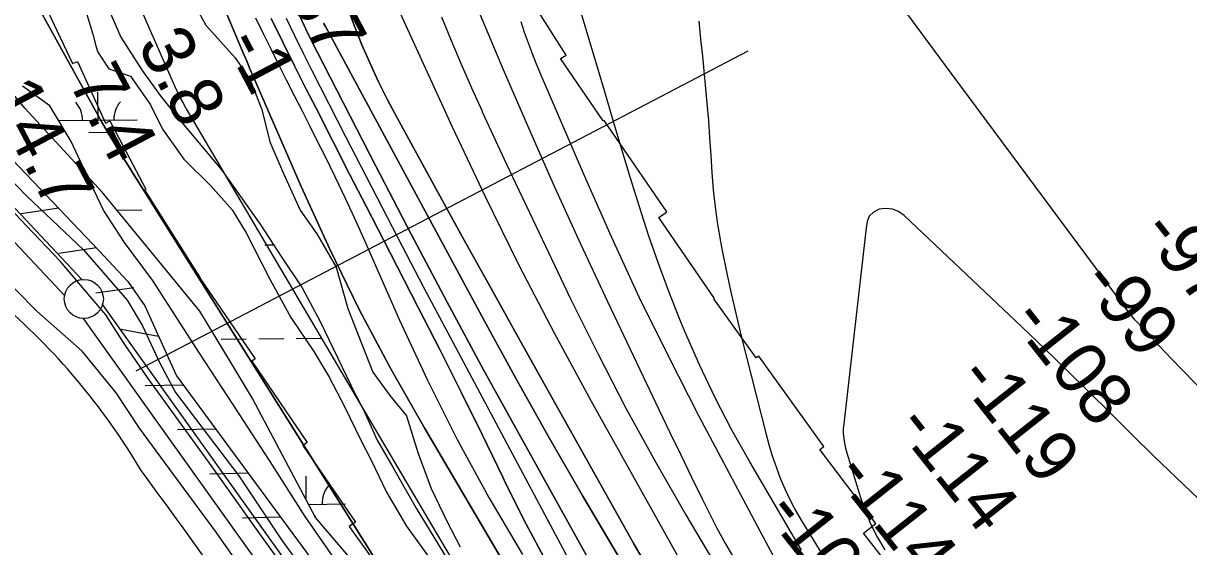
# Model space of a CAD drawing. Extents: x 3625074 to 3663148, y 511451 to 537151.
# Drawn here: x 3633034 to 3634526, y 520930 to 521600 of the extents above; entities that cross this region are included whole.
import ezdxf

# ---------------------------------------------------------------- set-up
doc = ezdxf.new("R2010")
doc.units = 0
for name, color, linetype in [('V-FLOD-BASE', 7, 'Continuous'), ('V-GRID-MAJR', 7, 'Continuous'), ('V-LEVE-TOET', 7, 'Continuous'), ('V-RIVR-EDGE', 7, 'Continuous'), ('V-RIVR-RANG', 7, 'Continuous'), ('V-ROAD-CNTR', 7, 'Continuous'), ('V-RRAP-FSHR', 7, 'Continuous'), ('V-RRAP-RVMT', 7, 'Continuous'), ('V-SITE-VEGE', 7, 'Continuous'), ('V-SURV-LINE', 7, 'Continuous'), ('V-TOPO-DPTH', 7, 'Continuous'), ('V-TOPO-MAJR', 7, 'Continuous'), ('V-TOPO-MINR', 7, 'Continuous'), ('V-TOPO-WATR', 7, 'Continuous'), ('V-WETL-SWMP', 7, 'Continuous')]:
    doc.layers.add(name, color=color, linetype=linetype)

msp = doc.modelspace()

# ---------------------------------------------------------------- linework, layer by layer
at = {"layer": 'V-FLOD-BASE'}
for points in [[(3633158.3, 521197.3), (3633139.3, 521226.6), (3633119.4, 521250.1), (3633081, 521295.3), (3633037.9, 521340.5), (3632966, 521416.4), (3632906.9, 521477.3), (3632859.4, 521527.1), (3632822.9, 521575.4), (3632766, 521665.5), (3632690.1, 521794), (3632629.4, 521894.5), (3632595.6, 521951.3), (3632542.6, 522038.7), (3632501.1, 522109.8), (3632441.1, 522208.4), (3632402.7, 522268.4), (3632381.8, 522319.9), (3632365.5, 522375.8), (3632346.7, 522448), (3632324.4, 522546.8), (3632306.9, 522617), (3632286.7, 522674.3), (3632268.9, 522713.4)], [(3633593.6, 520593), (3633580.3, 520610.6), (3633552.1, 520644.6), (3633506.7, 520708), (3633452.2, 520781.8), (3633379.9, 520886.3), (3633336.4, 520946.4), (3633275.6, 521032), (3633193.7, 521145), (3633163, 521190), (3633158.3, 521197.3)]]:
    msp.add_lwpolyline(points, dxfattribs=at)
at = {"layer": 'V-GRID-MAJR'}
msp.add_spline([(3634583.7, 516913), (3634524.6, 522971.8), (3634465.5, 529032.5), (3634406.5, 535093.2), (3634406.5, 535095.1)], degree=3, dxfattribs=at)
at = {"layer": 'V-LEVE-TOET'}
for points in [[(3632949, 521470.4), (3633038.3, 521378.7)], [(3633038.3, 521378.7), (3633110.9, 521309.9), (3633166.7, 521245.2), (3633186.5, 521212.5), (3633208.1, 521165.6), (3633228.5, 521127.1), (3633262.5, 521082.7), (3633309.9, 521020.6), (3633364.2, 520938.4), (3633421.8, 520859.3), (3633476.3, 520790), (3633520.4, 520725.4), (3633564, 520671.1), (3633600.6, 520629.2), (3633625.6, 520601.7), (3633637, 520571.8), (3633643.8, 520537.3), (3633655, 520486.6), (3633681.8, 520439.7), (3633709.9, 520399.2), (3633754.2, 520344.2)], [(3633681.8, 520262.6), (3633628.7, 520319.5), (3633582.6, 520377.7), (3633560.9, 520420.7), (3633542, 520475.4), (3633541, 520502.7), (3633538.8, 520547.4), (3633524.3, 520591), (3633486.6, 520651.7), (3633452.7, 520701.4), (3633405.3, 520762.2), (3633364.4, 520821.6), (3633327.3, 520881.6), (3633280.6, 520948.2), (3633231.3, 521015.5), (3633182.7, 521081.5), (3633152.6, 521126.6), (3633109, 521180.2), (3633051.1, 521231.4), (3632998.5, 521284.4)]]:
    msp.add_lwpolyline(points, dxfattribs=at)
at = {"layer": 'V-RIVR-EDGE'}
msp.add_lwpolyline([(3633249.6, 521630.4), (3633267.5, 521597.3), (3633305.2, 521555.8), (3633324.4, 521527.6), (3633339.3, 521489.7), (3633349.4, 521448.3), (3633366.7, 521407.4), (3633388.2, 521360.5), (3633409.7, 521330.5), (3633434.3, 521287.8), (3633449.1, 521234.9), (3633481.3, 521153.2), (3633502.9, 521123.1), (3633524.4, 521097.2), (3633538.7, 521050.4), (3633556, 521004.1), (3633576.3, 520961.4), (3633593.1, 520929.6)], dxfattribs=at)
at = {"layer": 'V-RIVR-RANG'}
msp.add_line((3633178.3, 521154.7), (3633961.5, 521564.6), dxfattribs=at)
at = {"layer": 'V-ROAD-CNTR'}
for centre, radius, start, end in [((3632447.4, 520591.7), 856.3, 30.5844, 49.6408), ((3623559.9, 513938.4), 11953.6, 34.69411, 36.37318)]:
    msp.add_arc(centre, radius, start, end, dxfattribs=at)
at = {"layer": 'V-RRAP-FSHR'}
for p, q in [((3633079.2, 521363.1), (3633030.9, 521355.7)), ((3633127.5, 521312.5), (3633079.2, 521305.1)), ((3633175.2, 521261.2), (3633126.8, 521254.5)), ((3633207.1, 521198.9), (3633159.1, 521208)), ((3633238.7, 521136.7), (3633189.8, 521135.6)), ((3633280.2, 521080.3), (3633231.3, 521079.2)), ((3633321.6, 521024), (3633272.8, 521022.8)), ((3633363.1, 520967.6), (3633314.3, 520966.4))]:
    msp.add_line(p, q, dxfattribs=at)
msp.add_lwpolyline([(3632910, 521540.2), (3633131.1, 521308.7), (3633167.6, 521269.3), (3633189.4, 521238.2), (3633229.8, 521148.7), (3633561.1, 520698.5), (3633619.1, 520628.9), (3633638.7, 520603.9), (3633640.8, 520581.1), (3633654.7, 520513.1), (3633686.8, 520434.7), (3633716.1, 520400.4), (3633979.7, 520098.5), (3634147.1, 519905.4), (3634263.4, 519782.4)], dxfattribs=at)
at = {"layer": 'V-RRAP-RVMT'}
for points in [[(3633034.5, 521680.1), (3633097, 521548.2), (3633103.3, 521551.1), (3633139, 521472.2), (3633144.8, 521474.9), (3633190.6, 521387.7), (3633188.9, 521386.6), (3633260.7, 521273.3), (3633260.2, 521273), (3633330.5, 521170.2), (3633326.2, 521167.3), (3633397.4, 521063.2), (3633391.6, 521059.3), (3633458.9, 520961), (3633451.1, 520955.4), (3633525.1, 520851.9)], [(3634181.9, 520854), (3634109.1, 520947.1), (3634125.2, 520959.3), (3634053.4, 521054.3), (3634058.4, 521057.9), (3633975.5, 521173.8), (3633972.1, 521171.4), (3633917.9, 521247.2), (3633918.4, 521247.6), (3633847.5, 521351.4), (3633857.5, 521358.3), (3633777.3, 521475.6), (3633776.1, 521474.8), (3633721.6, 521554.6), (3633728.6, 521559), (3633678.7, 521638)]]:
    msp.add_lwpolyline(points, dxfattribs=at)
at = {"layer": 'V-SITE-VEGE'}
for points in [[(3633112.3, 521620.9), (3633123, 521585.8), (3633126.8, 521570.8), (3633129.3, 521563), (3633143.3, 521541.5), (3633153.7, 521538.1), (3633171.2, 521532.1), (3633196.7, 521495.5), (3633212, 521464.3), (3633239.5, 521425.7), (3633273.6, 521392.3), (3633301.2, 521360.9), (3633319.1, 521331.5), (3633349.6, 521272.2), (3633376.4, 521223.3), (3633405.8, 521179.5), (3633425, 521147.6), (3633445.4, 521108.4), (3633465.7, 521066.1), (3633479.1, 521040.7), (3633498.8, 520999.6), (3633524.3, 520955.9), (3633554.4, 520914.7)], [(3633445.9, 520894.4), (3633394.7, 520968.2), (3633350, 521038.7), (3633310.3, 521100), (3633259.2, 521177.7), (3633199.1, 521271.1), (3633163.3, 521319.4), (3633136.4, 521360.5), (3633116.1, 521403.6), (3633095.1, 521448.5), (3633067.6, 521494.2), (3633032.9, 521519.2)]]:
    msp.add_lwpolyline(points, dxfattribs=at)
at = {"layer": 'V-SURV-LINE'}
for points in [[(3632853.2, 521543.8), (3633108.6, 521271.7)], [(3633086.7, 521251.2), (3632831.3, 521523.3)], [(3633135.1, 521239.3), (3633590, 520602.2)], [(3633565.6, 520584.7), (3633110.7, 521221.9)]]:
    msp.add_lwpolyline(points, dxfattribs=at)
msp.add_circle((3633111.3, 521246.9), 25, dxfattribs=at)
at = {"layer": 'V-TOPO-DPTH'}
for points in [[(3633639.9, 520666), (3633153.6, 521440.7), (3633148.7, 521448.8), (3633143.8, 521456.9), (3633139, 521465.1), (3633134.4, 521473.4), (3632942.8, 521819.9)], [(3633742.9, 520749.5), (3633547.6, 521081), (3633504.8, 521156.7), (3633463.9, 521233.4), (3633425.9, 521311.6), (3633389.7, 521390.7), (3633327.8, 521532.9), (3633324, 521541.7), (3633320.3, 521550.4), (3633316.6, 521559.2), (3633312.9, 521568), (3633277.5, 521652.5)], [(3633277.5, 521652.5), (3633312.9, 521568), (3633316.6, 521559.2), (3633320.3, 521550.4), (3633324, 521541.7), (3633327.8, 521532.9), (3633389.7, 521390.7), (3633425.9, 521311.6), (3633463.9, 521233.4), (3633504.8, 521156.7), (3633547.6, 521081), (3633742.9, 520749.5)], [(3633448.9, 521620.5), (3633457.8, 521596.2), (3633467.3, 521572.1), (3633477.7, 521548.4), (3633488.5, 521525), (3633500.1, 521501.8), (3633512.2, 521478.9), (3633559.8, 521392.2), (3633596.2, 521326.2), (3633632.6, 521260.2), (3633669.3, 521194.3), (3633706.1, 521128.5), (3633815.5, 520933.4), (3633829.5, 520909)], [(3633829.5, 520909), (3633815.5, 520933.4), (3633706.1, 521128.5), (3633669.3, 521194.3), (3633632.6, 521260.2), (3633596.2, 521326.2), (3633559.8, 521392.2), (3633512.2, 521478.9), (3633500.1, 521501.8), (3633488.5, 521525), (3633477.7, 521548.4), (3633467.3, 521572.1), (3633457.8, 521596.2), (3633448.9, 521620.5)], [(3633703.1, 520910.7), (3633677.1, 520959.3), (3633652.3, 521008.6), (3633647.6, 521018.6), (3633621.1, 521073.2), (3633594.3, 521127.7), (3633567, 521182), (3633539.4, 521236.1), (3633494.7, 521322.8), (3633473.1, 521364.8), (3633451.5, 521406.9), (3633429.9, 521449), (3633408.5, 521491.1), (3633396.1, 521515.4), (3633380.9, 521545.5), (3633366, 521575.6), (3633351.3, 521605.9)], [(3633351.3, 521605.9), (3633366, 521575.6), (3633380.9, 521545.5), (3633396.1, 521515.4), (3633408.5, 521491.1), (3633429.9, 521449), (3633451.5, 521406.9), (3633473.1, 521364.8), (3633494.7, 521322.8), (3633539.4, 521236.1), (3633567, 521182), (3633594.3, 521127.7), (3633621.1, 521073.2), (3633647.6, 521018.6), (3633652.3, 521008.6), (3633677.1, 520959.3), (3633703.1, 520910.7)], [(3633388.5, 521607.4), (3633395.5, 521592.3), (3633402.8, 521577.3), (3633410.3, 521562.3), (3633485, 521417), (3633530.4, 521329.7), (3633576.3, 521242.7), (3633623.1, 521156.2), (3633670.5, 521070), (3633821.3, 520798.6)], [(3633821.3, 520798.6), (3633670.5, 521070), (3633623.1, 521156.2), (3633576.3, 521242.7), (3633530.4, 521329.7), (3633485, 521417), (3633410.3, 521562.3), (3633402.8, 521577.3), (3633395.5, 521592.3), (3633388.5, 521607.4)], [(3633418.3, 521599.9), (3633420.5, 521595.8), (3633623.7, 521219.4), (3633665.1, 521144), (3633707.1, 521068.9), (3633750.2, 520994.4), (3633794, 520920.3), (3633864.3, 520803.1), (3633873.6, 520788.1), (3633883.2, 520773.2), (3633893.1, 520758.6), (3633903.4, 520744.1), (3633994.5, 520619.7), (3634051.4, 520543.9), (3634109.5, 520469), (3634169.4, 520395.6), (3634230.6, 520323.2), (3634409.5, 520116.6), (3634424.1, 520100), (3634439, 520083.5), (3634454.1, 520067.3), (3634469.5, 520051.3), (3634809.3, 519702.3)], [(3634809.3, 519702.3), (3634469.5, 520051.3), (3634454.1, 520067.3), (3634439, 520083.5), (3634424.1, 520100), (3634409.5, 520116.6), (3634230.6, 520323.2), (3634169.4, 520395.6), (3634109.5, 520469), (3634051.4, 520543.9), (3633994.5, 520619.7), (3633903.4, 520744.1), (3633893.1, 520758.6), (3633883.2, 520773.2), (3633873.6, 520788.1), (3633864.3, 520803.1), (3633794, 520920.3), (3633750.2, 520994.4), (3633707.1, 521068.9), (3633665.1, 521144), (3633623.7, 521219.4), (3633420.5, 521595.8), (3633418.3, 521599.9)]]:
    msp.add_lwpolyline(points, dxfattribs=at)
at = {"layer": 'V-TOPO-MAJR'}
for points in [[(3635321.7, 520508.1), (3635260.6, 520544.1), (3635199.1, 520579.4), (3635060.7, 520656.8), (3635058.8, 520657.8), (3635055.9, 520659.4), (3635053.1, 520661.1), (3635049.4, 520663.7), (3635047.9, 520664.9), (3635047.2, 520665.5), (3635046.4, 520666.1), (3634579.2, 521095.8), (3634557.5, 521116.2), (3634536.2, 521136.8), (3634515.3, 521158), (3634494.7, 521179.5), (3634459.4, 521217.3), (3634456.8, 521220.2), (3634454.3, 521223.1), (3634451.8, 521226.1), (3634449.4, 521229.2), (3634221.6, 521536), (3634178.1, 521594.9), (3634134.8, 521653.8)], [(3633507, 521633.8), (3633582.9, 521467.4), (3633624.9, 521378.3), (3633668.2, 521290), (3633713.7, 521202.7), (3633760.7, 521116.1), (3633899.3, 520867.5)], [(3633898.4, 521602.5), (3633899.9, 521588.9), (3633901.3, 521575.4), (3633902.7, 521561.9), (3633908.7, 521497.6), (3633910.7, 521475.4), (3633912.4, 521453.2), (3633914, 521431), (3633915.3, 521408.8), (3633917, 521386.6), (3633919.3, 521364.5), (3633922.5, 521342.5), (3633926.2, 521320.5), (3633928.5, 521309.1), (3633934.1, 521281.5), (3633939.9, 521254), (3633946.3, 521226.6), (3633952.9, 521199.3), (3633984.2, 521075), (3633988.2, 521060.5), (3633992.5, 521046), (3633997.4, 521031.8), (3634002.7, 521017.6), (3634008.6, 521003.8), (3634015, 520990.1), (3634022, 520976.8), (3634029.5, 520963.8), (3634055.9, 520920.5)]]:
    msp.add_lwpolyline(points, dxfattribs=at)
at = {"layer": 'V-TOPO-MINR'}
for points in [[(3632942.8, 521819.9), (3633134.4, 521473.4), (3633139, 521465.1), (3633143.8, 521456.9), (3633148.7, 521448.8), (3633153.6, 521440.7), (3633639.9, 520666)], [(3633592.5, 521672.9), (3633648.2, 521540.7), (3633680.4, 521465.9), (3633713.2, 521391.5), (3633747, 521317.4), (3633781.5, 521243.7), (3633847.8, 521104.6), (3633861.5, 521075.9), (3633875.4, 521047.2), (3633889.3, 521018.6), (3633903.4, 520990), (3633910.3, 520975.8), (3633921.3, 520954.5), (3633932.7, 520933.5), (3633944.8, 520912.8)], [(3634030.1, 520925.4), (3633963.7, 521038.4), (3633940.9, 521079.1), (3633919.3, 521120.4), (3633899.4, 521162.5), (3633880.7, 521205.3), (3633874.4, 521220.7), (3633860.3, 521256.4), (3633846.8, 521292.3), (3633834.3, 521328.5), (3633822.4, 521365), (3633811.2, 521401.7), (3633800, 521438.4), (3633788.9, 521475.2), (3633778, 521512), (3633729.3, 521676.6)], [(3633184.1, 521618.1), (3633227.2, 521520), (3633230.7, 521512.4), (3633234.4, 521504.9), (3633238.3, 521497.6), (3633242.4, 521490.3), (3633562.2, 520947.3), (3633591.1, 520899.2)], [(3633448.9, 521620.5), (3633457.8, 521596.2), (3633467.3, 521572.1), (3633477.7, 521548.4), (3633488.5, 521525), (3633500.1, 521501.8), (3633512.2, 521478.9), (3633559.8, 521392.2), (3633596.2, 521326.2), (3633632.6, 521260.2), (3633669.3, 521194.3), (3633706.1, 521128.5), (3633815.5, 520933.4), (3633829.5, 520909)], [(3633331.2, 521606.8), (3633340.9, 521586.9), (3633350.6, 521567), (3633360.5, 521547.1), (3633370.5, 521527.4), (3633380.5, 521507.6), (3633390.6, 521487.8), (3633400.5, 521468.1), (3633410.5, 521448.3), (3633418.8, 521431.7), (3633432.7, 521403.5), (3633446.3, 521375.2), (3633459.5, 521346.7), (3633472.3, 521318), (3633515.4, 521219.9), (3633551.2, 521143), (3633589, 521067.1), (3633629.9, 520992.8), (3633672.9, 520919.6)], [(3633351.3, 521605.9), (3633366, 521575.6), (3633380.9, 521545.5), (3633396.1, 521515.4), (3633408.5, 521491.1), (3633429.9, 521449), (3633451.5, 521406.9), (3633473.1, 521364.8), (3633494.7, 521322.8), (3633539.4, 521236.1), (3633567, 521182), (3633594.3, 521127.7), (3633621.1, 521073.2), (3633647.6, 521018.6), (3633652.3, 521008.6), (3633677.1, 520959.3), (3633703.1, 520910.7)], [(3633370.3, 521606.6), (3633381.1, 521584.1), (3633392.1, 521561.8), (3633403.3, 521539.5), (3633446.4, 521454.9), (3633479.4, 521390.4), (3633512.7, 521326.1), (3633546.3, 521262), (3633580.2, 521198), (3633787.1, 520809.5)], [(3633388.5, 521607.4), (3633395.5, 521592.3), (3633402.8, 521577.3), (3633410.3, 521562.3), (3633485, 521417), (3633530.4, 521329.7), (3633576.3, 521242.7), (3633623.1, 521156.2), (3633670.5, 521070), (3633821.3, 520798.6)], [(3633418.3, 521599.9), (3633420.5, 521595.8), (3633623.7, 521219.4), (3633665.1, 521144), (3633707.1, 521068.9), (3633750.2, 520994.4), (3633794, 520920.3), (3633864.3, 520803.1), (3633873.6, 520788.1), (3633883.2, 520773.2), (3633893.1, 520758.6), (3633903.4, 520744.1), (3633994.5, 520619.7), (3634051.4, 520543.9), (3634109.5, 520469), (3634169.4, 520395.6), (3634230.6, 520323.2), (3634409.5, 520116.6), (3634424.1, 520100), (3634439, 520083.5), (3634454.1, 520067.3), (3634469.5, 520051.3), (3634809.3, 519702.3)], [(3633569.3, 521608.3), (3633581.7, 521577.8), (3633594.4, 521547.4), (3633607.5, 521517.3), (3633621, 521487.2), (3633621.4, 521486.6), (3633635.3, 521456.3), (3633649.4, 521426.1), (3633663.5, 521396), (3633677.8, 521365.9), (3633734.3, 521247.2), (3633769.1, 521176.9), (3633805, 521107.2), (3633842.9, 521038.5), (3633882, 520970.5), (3633944.7, 520864.7)], [(3633670.5, 521602.2), (3633675.1, 521588.5), (3633680, 521574.9), (3633685.1, 521561.4), (3633690.5, 521548), (3633696, 521534.7), (3633751.7, 521404.8), (3633786.2, 521327), (3633821.9, 521249.8), (3633859.5, 521173.4), (3633898.3, 521097.7), (3633983.7, 520936.2), (3633999.7, 520906.9), (3634016.4, 520877.9), (3634033.9, 520849.5), (3634052.1, 520821.5), (3634058, 520812.6), (3634079.9, 520780.7), (3634102.3, 520749), (3634125.3, 520717.9), (3634148.9, 520687.2), (3634542, 520184.8)], [(3634538.3, 520991.1), (3634509.7, 521018.2), (3634481.3, 521045.4), (3634453.2, 521073), (3634425.3, 521100.7), (3634397.4, 521128.5), (3634369.3, 521156.1), (3634341, 521183.4), (3634312.5, 521210.6), (3634161.3, 521353.8), (3634154, 521358.7), (3634146.3, 521362), (3634137.9, 521362.8), (3634129.2, 521361.9), (3634122, 521358), (3634116.6, 521352.9), (3634113.8, 521346.1), (3634112.7, 521338), (3634084, 521087), (3634083.3, 521080.9), (3634083.3, 521074.7), (3634084, 521068.4), (3634084.9, 521062.2), (3634086.3, 521056), (3634087.9, 521049.9), (3634105.4, 520992.9), (3634111.7, 520975.3), (3634118.8, 520958.1), (3634127.4, 520941.6), (3634136.8, 520925.5)]]:
    msp.add_lwpolyline(points, dxfattribs=at)
at = {"layer": 'V-TOPO-WATR'}
msp.add_lwpolyline([(3633277.5, 521652.5), (3633312.9, 521568), (3633316.6, 521559.2), (3633320.3, 521550.4), (3633324, 521541.7), (3633327.8, 521532.9), (3633389.7, 521390.7), (3633425.9, 521311.6), (3633463.9, 521233.4), (3633504.8, 521156.7), (3633547.6, 521081), (3633742.9, 520749.5)], dxfattribs=at)
at = {"layer": 'V-WETL-SWMP'}
for p, q in [((3633129.7, 521475.8), (3633129.4, 521511.8)), ((3633079.7, 521475.3), (3633179.7, 521476.3)), ((3633117.9, 521460.2), (3633141.9, 521460.5)), ((3633153.5, 521360.6), (3633185.5, 521360.9)), ((3633342.8, 521316.1), (3633354.1, 521316.2)), ((3633287.2, 521195.4), (3633319.2, 521195.7)), ((3633335.2, 521195.9), (3633367.2, 521196.2)), ((3633383.2, 521196.4), (3633415.1, 521196.7)), ((3633396.1, 520989.1), (3633395.8, 521019.9)), ((3633398.8, 520983.9), (3633446.1, 520984.4)), ((3633407, 520968.6), (3633408.3, 520968.6))]:
    msp.add_line(p, q, dxfattribs=at)
for points in [[(3634240.1, 519879.8), (3634150.6, 519982.7), (3634070, 520085.6), (3633958.1, 520210.9), (3633895.5, 520291.5), (3633801.5, 520407.8), (3633734.4, 520519.7), (3633685.1, 520609.2), (3633609, 520734.5), (3633537.4, 520815.1), (3633407.7, 520967.3), (3633327.1, 521119.4), (3633300.2, 521164.2), (3633260, 521231.3), (3633197.3, 521307.4), (3633134.7, 521383.5), (3633036.2, 521490.9), (3632919.9, 521629.6)], [(3633144, 521615.3), (3633158.8, 521582.2), (3633185.9, 521539.3), (3633208.9, 521507.4), (3633234.8, 521475.6), (3633287.8, 521411.8), (3633338, 521341.2), (3633363.7, 521301.1), (3633390.9, 521261), (3633413.8, 521218.1), (3633452.9, 521136.6), (3633459.7, 521122.8), (3633469.1, 521104.8), (3633486.6, 521066.2), (3633506.9, 521031.6), (3633536.7, 520979), (3633605.7, 520865.6)]]:
    msp.add_lwpolyline(points, dxfattribs=at)
for centre, start, end in [((3633074.5, 521475.7), 359.8032, 41.3469), ((3633185, 521476.8), 139.8032, 181.3469), ((3633451.4, 520984.9), 139.8032, 181.3469)]:
    msp.add_arc(centre, 35.2, start, end, dxfattribs=at)

# ---------------------------------------------------------------- texts
at = {"layer": 'V-RIVR-RANG'}
for s, rotation, p in [('-37', 298.0578, (3633356, 521665.1)), ('3.8', 297.7783, (3633179.2, 521572.5)), ('-1', 297.7783, (3633290.9, 521575)), ('7.4', 297.7783, (3633090.8, 521525.7)), ('14.7', 297.7783, (3632987, 521508.3)), ('-97', 308.3668, (3634462.3, 521332.4)), ('-99', 308.3668, (3634385.5, 521268.2)), ('-108', 308.3668, (3634296.3, 521219.8)), ('-119', 308.3668, (3634227.4, 521145.7)), ('-114', 308.3668, (3634148.8, 521083.8)), ('-114', 308.3668, (3634070.3, 521022)), ('-105', 308.3668, (3633981.4, 520973.1))]:
    msp.add_text(s, height=67, rotation=rotation, dxfattribs=at).set_placement(p)

doc.saveas('drawing.dxf')
